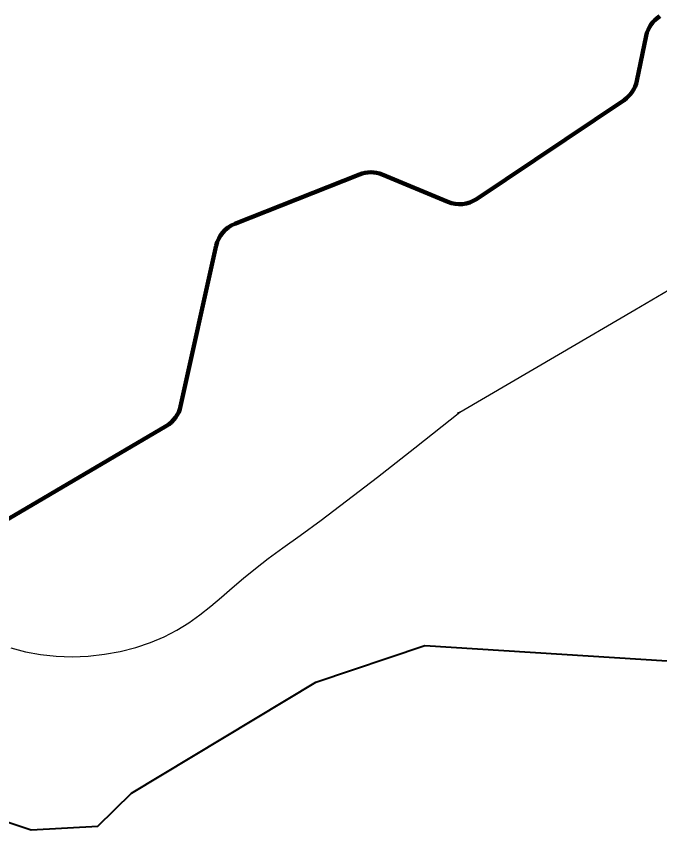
# Model space of a CAD drawing. Extents: x 553962 to 842807, y 8883888 to 9032388.
# Drawn here: x 697335 to 699452, y 8960962 to 8963637 of the extents above; entities that cross this region are included whole.
import ezdxf

# ---------------------------------------------------------------- set-up
doc = ezdxf.new("R2010")
doc.units = 0
doc.header["$LTSCALE"] = 200
for name, color, linetype, lineweight in [('12', 7, 'Continuous', 25), ('24', 7, 'Continuous', 25), ('7', 7, 'Continuous', 90)]:
    doc.layers.add(name, color=color, linetype=linetype, lineweight=lineweight)

msp = doc.modelspace()

# ---------------------------------------------------------------- linework, layer by layer
at = {"layer": '12', "lineweight": 40}
msp.add_lwpolyline([(693487.4, 8962819.8), (696836.9, 8961144.8), (697384.1, 8960961.8), (697603.7, 8960973.6), (697714.4, 8961082.3), (698321.2, 8961447.4), (698679, 8961567.8), (700187.3, 8961472.5), (701093.5, 8961547), (704410.2, 8961560.7)], dxfattribs=at)
at = {"layer": '24'}
msp.add_lwpolyline([(697317.5, 8961559.7), (697365.1, 8961546.7), (697414.7, 8961537.5), (697466.2, 8961532.2), (697518.9, 8961530.7), (697572.1, 8961533), (697625.2, 8961539), (697677.4, 8961548.3), (697728, 8961561), (697776.3, 8961577), (697821.6, 8961595.9), (697863.5, 8961617.8), (697902.4, 8961642.2), (697939.4, 8961668.8), (697975, 8961697.1), (698010.3, 8961726.9), (698045.9, 8961757.7), (698082.8, 8961789.2), (698121.7, 8961821), (698163.8, 8961853.2), (698211.8, 8961888.4), (698268.8, 8961929.7), (698337.7, 8961980.1), (698421.6, 8962042.7), (698523.6, 8962120.7), (698646.7, 8962217), (698794, 8962334.7), (698786.6, 8962331.2), (698794, 8962334.7), (699119.6, 8962524.1), (699370.6, 8962670.9), (699557.1, 8962781.1)], dxfattribs=at)
at = {"layer": '7'}
for p, q in [((699376.8, 8963423.8), (699407.5, 8963572.2)), ((698849.4, 8963035.5), (699334.6, 8963361.1)), ((698053.7, 8962953.6), (698463.9, 8963116.6)), ((698539.2, 8963116), (698755.2, 8963026.2)), ((697875.9, 8962354.6), (697993, 8962882.3)), ((697185.2, 8961911.2), (697829, 8962290.1))]:
    msp.add_line(p, q, dxfattribs=at)
for centre, start, end in [((699505.4, 8963551.9), 122.1875, 168.2882), ((699278.9, 8963444.1), 303.863, 348.2882), ((698500.8, 8963023.7), 67.4159, 111.6756), ((698793.7, 8963118.5), 247.4159, 303.863), ((698090.6, 8962860.7), 111.6756, 167.494), ((697778.3, 8962376.3), 300.4778, 347.494)]:
    msp.add_arc(centre, 100, start, end, dxfattribs=at)

doc.saveas('drawing.dxf')
